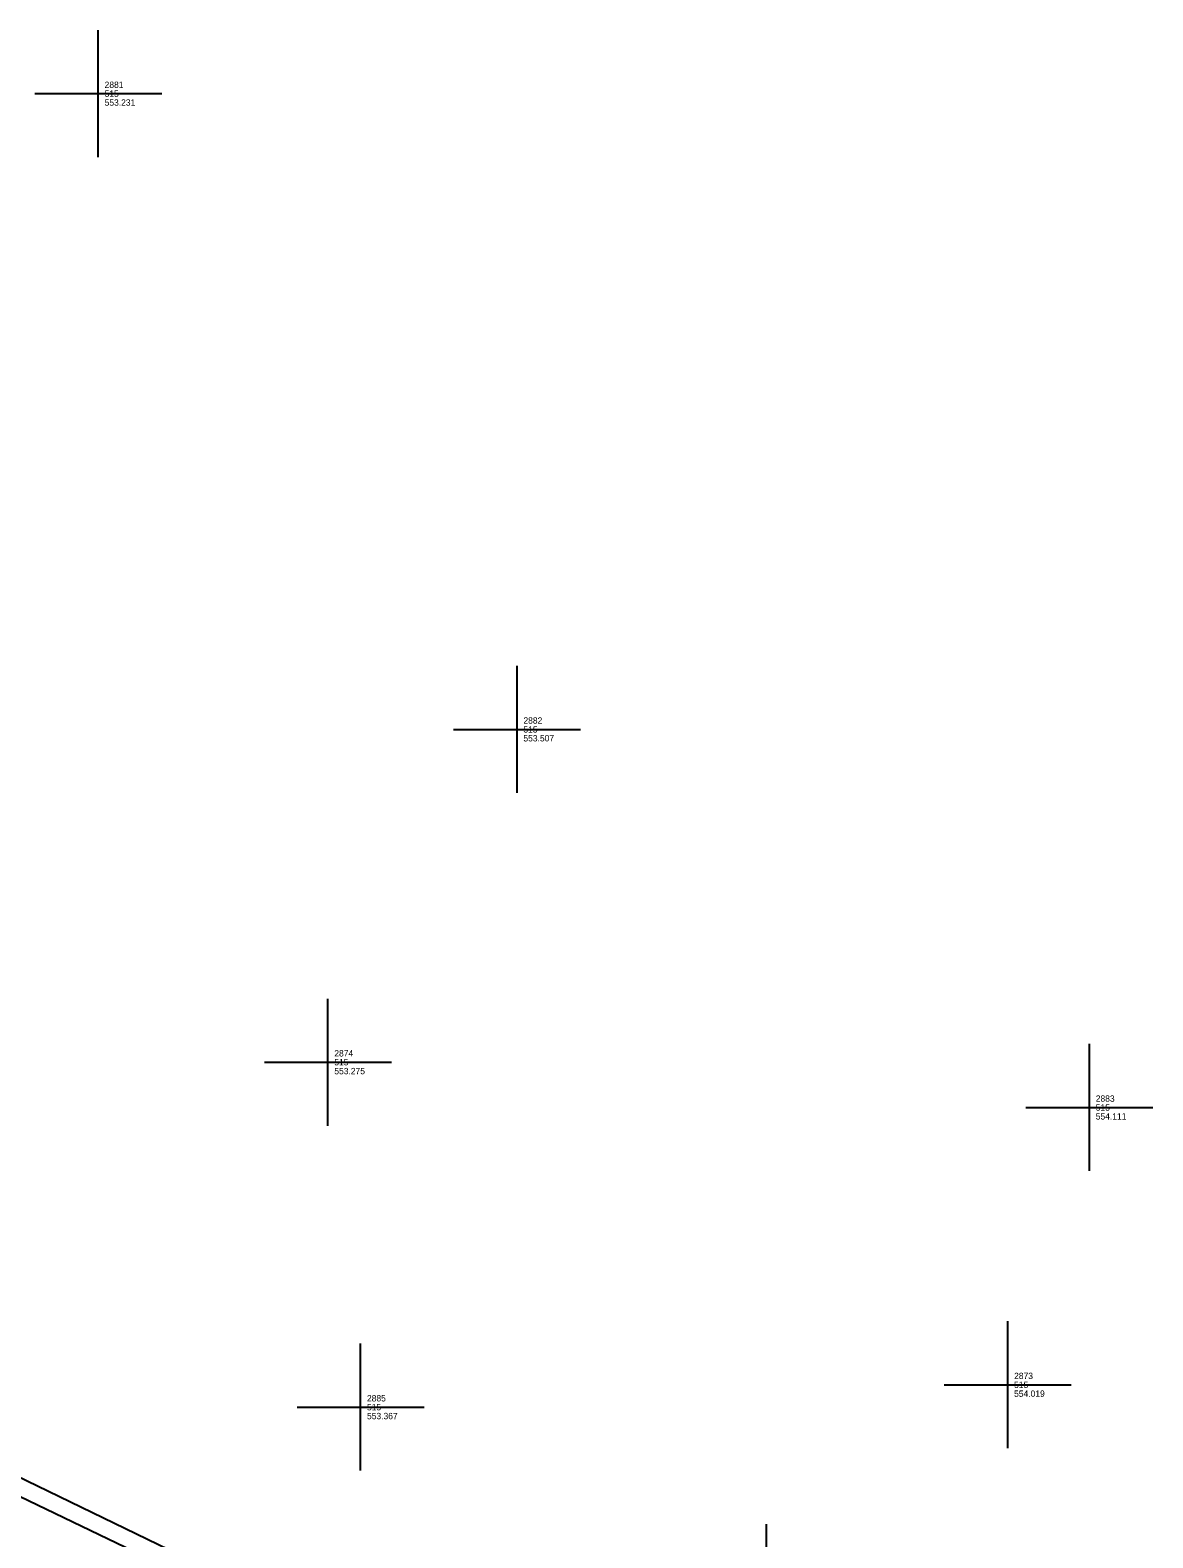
# Model space of a CAD drawing. Extents: x 5447 to 709667, y 4528 to 375505.
# Drawn here: x 708209.6 to 708253.8, y 374297.1 to 374356.5 of the extents above; entities that cross this region are included whole.
import ezdxf

# ---------------------------------------------------------------- set-up
doc = ezdxf.new("R2010")
doc.units = 0
for name, color, linetype in [('SV_BKLN_BKLN', 7, 'Continuous'), ('SV_NODES_DESCRIPTION', 7, 'Continuous'), ('SV_NODES_ELEVATION', 7, 'Continuous'), ('SV_NODES_PT_NUMBER', 7, 'Continuous'), ('SV_ROAD_BCURB', 7, 'Continuous'), ('SV_SURF_SPOT', 7, 'Continuous')]:
    doc.layers.add(name, color=color, linetype=linetype)

msp = doc.modelspace()

# ---------------------------------------------------------------- linework, layer by layer
at = {"layer": 'SV_BKLN_BKLN'}
msp.add_lwpolyline([(708146.579, 374315.545), (708153.836, 374311.571), (708167.06, 374309.348), (708171.395, 374317.094), (708182.68, 374311.67), (708203.941, 374301.251), (708227.198, 374290.078)], dxfattribs=at)
at = {"layer": 'SV_ROAD_BCURB'}
msp.add_lwpolyline([(708226.689, 374290.998), (708204.234, 374301.873), (708182.879, 374312.223), (708171.224, 374317.965), (708166.803, 374309.822), (708152.368, 374312.599), (708146.919, 374315.874)], dxfattribs=at)
at = {"layer": 'SV_SURF_SPOT'}
for p, q in [((708212.252, 374351.503), (708212.252, 374356.505)), ((708209.751, 374354.004), (708214.753, 374354.004)), ((708212.252, 374354.004), (708212.252, 374354.004)), ((708228.759, 374326.462), (708228.759, 374331.464)), ((708226.258, 374328.963), (708231.26, 374328.963)), ((708228.759, 374328.963), (708228.759, 374328.963)), ((708221.305, 374313.353), (708221.305, 374318.355)), ((708251.317, 374311.569), (708251.317, 374316.571)), ((708218.804, 374315.854), (708223.806, 374315.854)), ((708221.305, 374315.854), (708221.305, 374315.854)), ((708248.816, 374314.07), (708253.818, 374314.07)), ((708251.317, 374314.07), (708251.317, 374314.07)), ((708248.099, 374300.647), (708248.099, 374305.649)), ((708222.593, 374299.765), (708222.593, 374304.767)), ((708245.598, 374303.148), (708250.6, 374303.148)), ((708248.099, 374303.148), (708248.099, 374303.148)), ((708220.092, 374302.266), (708225.094, 374302.266)), ((708222.593, 374302.266), (708222.593, 374302.266)), ((708238.586, 374292.659), (708238.586, 374297.661))]:
    msp.add_line(p, q, dxfattribs=at)

# ---------------------------------------------------------------- texts
at = {"layer": 'SV_NODES_DESCRIPTION'}
for p in [(708212.502, 374353.879), (708229.009, 374328.838), (708221.555, 374315.729), (708251.567, 374313.945), (708248.349, 374303.023), (708222.843, 374302.141)]:
    msp.add_text('515', height=0.25, dxfattribs=at).set_placement(p)
at = {"layer": 'SV_NODES_ELEVATION'}
for s, p in [('553.231', (708212.502, 374353.529)), ('553.507', (708229.009, 374328.488)), ('553.275', (708221.555, 374315.379)), ('554.111', (708251.567, 374313.595)), ('554.019', (708248.349, 374302.673)), ('553.367', (708222.843, 374301.791))]:
    msp.add_text(s, height=0.25, dxfattribs=at).set_placement(p)
at = {"layer": 'SV_NODES_PT_NUMBER'}
for s, p in [('2881', (708212.502, 374354.229)), ('2882', (708229.009, 374329.188)), ('2874', (708221.555, 374316.079)), ('2883', (708251.567, 374314.295)), ('2873', (708248.349, 374303.373)), ('2885', (708222.843, 374302.491))]:
    msp.add_text(s, height=0.25, dxfattribs=at).set_placement(p)

doc.saveas('drawing.dxf')
